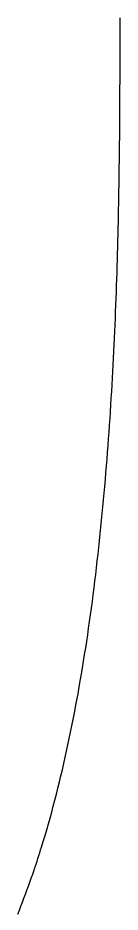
# Model space of a CAD drawing. Extents: x -7.3 to 34, y 0 to 22.
# Drawn here: x 2.3531 to 2.3598, y 0.7744 to 0.8332 of the extents above; entities that cross this region are included whole.
import ezdxf

# ---------------------------------------------------------------- set-up
doc = ezdxf.new("R2010")
doc.units = 0
doc.layers.add('SH_Text', color=7, linetype='Continuous')

msp = doc.modelspace()

# ---------------------------------------------------------------- linework, layer by layer
at = {"layer": 'SH_Text'}
for p, q in [((2.359834, 0.833205), (2.359834, 0.833206)), ((2.359834, 0.833203), (2.359834, 0.833205)), ((2.359834, 0.833193), (2.359834, 0.833203)), ((2.359834, 0.833154), (2.359834, 0.833193)), ((2.359834, 0.832998), (2.359834, 0.833154)), ((2.359834, 0.83284), (2.359834, 0.832998)), ((2.359834, 0.832682), (2.359834, 0.83284)), ((2.359834, 0.832523), (2.359834, 0.832682)), ((2.359834, 0.832363), (2.359834, 0.832523)), ((2.359834, 0.832202), (2.359834, 0.832363)), ((2.359833, 0.83155), (2.359834, 0.831714)), ((2.359834, 0.83204), (2.359834, 0.832202)), ((2.359834, 0.831878), (2.359834, 0.83204)), ((2.359834, 0.831714), (2.359834, 0.831878)), ((2.359833, 0.831385), (2.359833, 0.83155)), ((2.359833, 0.831219), (2.359833, 0.831385)), ((2.359833, 0.831053), (2.359833, 0.831219)), ((2.359832, 0.830717), (2.359833, 0.830885)), ((2.359832, 0.830548), (2.359832, 0.830717)), ((2.359832, 0.830378), (2.359832, 0.830548)), ((2.359833, 0.830885), (2.359833, 0.831053)), ((2.35983, 0.829691), (2.359831, 0.830036)), ((2.359831, 0.830036), (2.359832, 0.830207)), ((2.359832, 0.830207), (2.359832, 0.830378)), ((2.359829, 0.829343), (2.35983, 0.829691)), ((2.359827, 0.828638), (2.359828, 0.828992)), ((2.359828, 0.828992), (2.359829, 0.829343)), ((2.359824, 0.827921), (2.359826, 0.828281)), ((2.359826, 0.828281), (2.359827, 0.828638)), ((2.359822, 0.827559), (2.359824, 0.827921)), ((2.359818, 0.826826), (2.35982, 0.827194)), ((2.35982, 0.827194), (2.359822, 0.827559)), ((2.359812, 0.826082), (2.359815, 0.826455)), ((2.359815, 0.826455), (2.359818, 0.826826)), ((2.359809, 0.825706), (2.359812, 0.826082)), ((2.359802, 0.824947), (2.359806, 0.825328)), ((2.359806, 0.825328), (2.359809, 0.825706)), ((2.359798, 0.824564), (2.359802, 0.824947)), ((2.359789, 0.82379), (2.359794, 0.824178)), ((2.359794, 0.824178), (2.359798, 0.824564)), ((2.359784, 0.8234), (2.359789, 0.82379)), ((2.359773, 0.822612), (2.359779, 0.823007)), ((2.359779, 0.823007), (2.359784, 0.8234)), ((2.359767, 0.822216), (2.359773, 0.822612)), ((2.359753, 0.821416), (2.35976, 0.821817)), ((2.35976, 0.821817), (2.359767, 0.822216)), ((2.359746, 0.821012), (2.359753, 0.821416)), ((2.35973, 0.8202), (2.359738, 0.820607)), ((2.359738, 0.820607), (2.359746, 0.821012)), ((2.359721, 0.819791), (2.35973, 0.8202)), ((2.359702, 0.818968), (2.359712, 0.819381)), ((2.359712, 0.819381), (2.359721, 0.819791)), ((2.359692, 0.818554), (2.359702, 0.818968)), ((2.359681, 0.818138), (2.359692, 0.818554)), ((2.359657, 0.817301), (2.359669, 0.81772)), ((2.359669, 0.81772), (2.359681, 0.818138)), ((2.359645, 0.81688), (2.359657, 0.817301)), ((2.359618, 0.816034), (2.359632, 0.816458)), ((2.359632, 0.816458), (2.359645, 0.81688)), ((2.359604, 0.815609), (2.359618, 0.816034)), ((2.359589, 0.815182), (2.359604, 0.815609)), ((2.359558, 0.814325), (2.359574, 0.814754)), ((2.359574, 0.814754), (2.359589, 0.815182)), ((2.359541, 0.813895), (2.359558, 0.814325)), ((2.359523, 0.813463), (2.359541, 0.813895)), ((2.359487, 0.812596), (2.359505, 0.81303)), ((2.359505, 0.81303), (2.359523, 0.813463)), ((2.359467, 0.812161), (2.359487, 0.812596)), ((2.359447, 0.811725), (2.359467, 0.812161)), ((2.359404, 0.81085), (2.359426, 0.811288)), ((2.359426, 0.811288), (2.359447, 0.811725)), ((2.359381, 0.810411), (2.359404, 0.81085)), ((2.359334, 0.809531), (2.359358, 0.809972)), ((2.359358, 0.809972), (2.359381, 0.810411)), ((2.359309, 0.80909), (2.359334, 0.809531)), ((2.359284, 0.808648), (2.359309, 0.80909)), ((2.35923, 0.807762), (2.359257, 0.808205)), ((2.359257, 0.808205), (2.359284, 0.808648)), ((2.359201, 0.807319), (2.35923, 0.807762)), ((2.359172, 0.806874), (2.359201, 0.807319)), ((2.359142, 0.80643), (2.359172, 0.806874)), ((2.35908, 0.805539), (2.359112, 0.805985)), ((2.359112, 0.805985), (2.359142, 0.80643)), ((2.359047, 0.805093), (2.35908, 0.805539)), ((2.359014, 0.804647), (2.359047, 0.805093)), ((2.358943, 0.803754), (2.358979, 0.804201)), ((2.358979, 0.804201), (2.359014, 0.804647)), ((2.358907, 0.803307), (2.358943, 0.803754)), ((2.35887, 0.802861), (2.358907, 0.803307)), ((2.358792, 0.801967), (2.358831, 0.802414)), ((2.358831, 0.802414), (2.35887, 0.802861)), ((2.358751, 0.80152), (2.358792, 0.801967)), ((2.358709, 0.801073), (2.358751, 0.80152)), ((2.358623, 0.80018), (2.358667, 0.800627)), ((2.358667, 0.800627), (2.358709, 0.801073)), ((2.358578, 0.799734), (2.358623, 0.80018)), ((2.358533, 0.799288), (2.358578, 0.799734)), ((2.358438, 0.798397), (2.358486, 0.798842)), ((2.358486, 0.798842), (2.358533, 0.799288)), ((2.358388, 0.797952), (2.358438, 0.798397)), ((2.358338, 0.797507), (2.358388, 0.797952)), ((2.358234, 0.79662), (2.358287, 0.797063)), ((2.358287, 0.797063), (2.358338, 0.797507)), ((2.35818, 0.796177), (2.358234, 0.79662)), ((2.358125, 0.795734), (2.35818, 0.796177)), ((2.358011, 0.794852), (2.358069, 0.795293)), ((2.358069, 0.795293), (2.358125, 0.795734)), ((2.357953, 0.794412), (2.358011, 0.794852)), ((2.357893, 0.793972), (2.357953, 0.794412)), ((2.357769, 0.793096), (2.357831, 0.793534)), ((2.357831, 0.793534), (2.357893, 0.793972)), ((2.357705, 0.79266), (2.357769, 0.793096)), ((2.35764, 0.792224), (2.357705, 0.79266)), ((2.357506, 0.791356), (2.357574, 0.791789)), ((2.357574, 0.791789), (2.35764, 0.792224)), ((2.357437, 0.790924), (2.357506, 0.791356)), ((2.357366, 0.790492), (2.357437, 0.790924)), ((2.357221, 0.789634), (2.357294, 0.790062)), ((2.357294, 0.790062), (2.357366, 0.790492)), ((2.357147, 0.789206), (2.357221, 0.789634)), ((2.357071, 0.78878), (2.357147, 0.789206)), ((2.356914, 0.787932), (2.356993, 0.788355)), ((2.356993, 0.788355), (2.357071, 0.78878)), ((2.356834, 0.78751), (2.356914, 0.787932)), ((2.356669, 0.786671), (2.356752, 0.78709)), ((2.356752, 0.78709), (2.356834, 0.78751)), ((2.356584, 0.786254), (2.356669, 0.786671)), ((2.356498, 0.785839), (2.356584, 0.786254)), ((2.356321, 0.785014), (2.35641, 0.785426)), ((2.35641, 0.785426), (2.356498, 0.785839)), ((2.35623, 0.784604), (2.356321, 0.785014)), ((2.356044, 0.783789), (2.356138, 0.784196)), ((2.356138, 0.784196), (2.35623, 0.784604)), ((2.355948, 0.783385), (2.356044, 0.783789)), ((2.355753, 0.782582), (2.355851, 0.782983)), ((2.355851, 0.782983), (2.355948, 0.783385)), ((2.355652, 0.782184), (2.355753, 0.782582)), ((2.355447, 0.781394), (2.35555, 0.781788)), ((2.35555, 0.781788), (2.355652, 0.782184)), ((2.355342, 0.781003), (2.355447, 0.781394)), ((2.355126, 0.780226), (2.355235, 0.780613)), ((2.355235, 0.780613), (2.355342, 0.781003)), ((2.355016, 0.779841), (2.355126, 0.780226)), ((2.35479, 0.779079), (2.354904, 0.779459)), ((2.354904, 0.779459), (2.355016, 0.779841)), ((2.354674, 0.778702), (2.35479, 0.779079)), ((2.354498, 0.778141), (2.354557, 0.778327)), ((2.354557, 0.778327), (2.354616, 0.778514)), ((2.354616, 0.778514), (2.354674, 0.778702)), ((2.354317, 0.777585), (2.354378, 0.77777)), ((2.354378, 0.77777), (2.354438, 0.777955)), ((2.354438, 0.777955), (2.354498, 0.778141)), ((2.354093, 0.776928), (2.354186, 0.777196)), ((2.354186, 0.777196), (2.35421, 0.777263)), ((2.35421, 0.777263), (2.354211, 0.777267)), ((2.354211, 0.777267), (2.354212, 0.77727)), ((2.354212, 0.77727), (2.354214, 0.777276)), ((2.354214, 0.777276), (2.354218, 0.777287)), ((2.354218, 0.777287), (2.354226, 0.77731)), ((2.354226, 0.77731), (2.354256, 0.777401)), ((2.354256, 0.777401), (2.354317, 0.777585)), ((2.353904, 0.776394), (2.353999, 0.776661)), ((2.353999, 0.776661), (2.354093, 0.776928)), ((2.353713, 0.775865), (2.353809, 0.776129)), ((2.353809, 0.776129), (2.353904, 0.776394)), ((2.353421, 0.775078), (2.353519, 0.775339)), ((2.353519, 0.775339), (2.353616, 0.775602)), ((2.353616, 0.775602), (2.353713, 0.775865)), ((2.353223, 0.774557), (2.353322, 0.774817)), ((2.353322, 0.774817), (2.353421, 0.775078)), ((2.353123, 0.774298), (2.353223, 0.774557))]:
    msp.add_line(p, q, dxfattribs=at)
msp.add_lwpolyline([(2.353123, 0.774298), (2.353223, 0.774557), (2.353322, 0.774817), (2.353421, 0.775078), (2.353519, 0.775339), (2.353616, 0.775602), (2.353713, 0.775865), (2.353809, 0.776129), (2.353904, 0.776394), (2.353999, 0.776661), (2.354093, 0.776928), (2.354186, 0.777196), (2.35421, 0.777263), (2.354211, 0.777267), (2.354212, 0.77727), (2.354214, 0.777276), (2.354218, 0.777287), (2.354226, 0.77731), (2.354256, 0.777401), (2.354317, 0.777585), (2.354378, 0.77777), (2.354438, 0.777955), (2.354498, 0.778141), (2.354557, 0.778327), (2.354616, 0.778514), (2.354674, 0.778702), (2.35479, 0.779079), (2.354904, 0.779459), (2.355016, 0.779841), (2.355126, 0.780226), (2.355235, 0.780613), (2.355342, 0.781003), (2.355447, 0.781394), (2.35555, 0.781788), (2.355652, 0.782184), (2.355753, 0.782582), (2.355851, 0.782983), (2.355948, 0.783385), (2.356044, 0.783789), (2.356138, 0.784196), (2.35623, 0.784604), (2.356321, 0.785014), (2.35641, 0.785426), (2.356498, 0.785839), (2.356584, 0.786254), (2.356669, 0.786671), (2.356752, 0.78709), (2.356834, 0.78751), (2.356914, 0.787932), (2.356993, 0.788355), (2.357071, 0.78878), (2.357147, 0.789206), (2.357221, 0.789634), (2.357294, 0.790062), (2.357366, 0.790492), (2.357437, 0.790924), (2.357506, 0.791356), (2.357574, 0.791789), (2.35764, 0.792224), (2.357705, 0.79266), (2.357769, 0.793096), (2.357831, 0.793534), (2.357893, 0.793972), (2.357953, 0.794412), (2.358011, 0.794852), (2.358069, 0.795293), (2.358125, 0.795734), (2.35818, 0.796177), (2.358234, 0.79662), (2.358287, 0.797063), (2.358338, 0.797507), (2.358388, 0.797952), (2.358438, 0.798397), (2.358486, 0.798842), (2.358533, 0.799288), (2.358578, 0.799734), (2.358623, 0.80018), (2.358667, 0.800627), (2.358709, 0.801073), (2.358751, 0.80152), (2.358792, 0.801967), (2.358831, 0.802414), (2.35887, 0.802861), (2.358907, 0.803307), (2.358943, 0.803754), (2.358979, 0.804201), (2.359014, 0.804647), (2.359047, 0.805093), (2.35908, 0.805539), (2.359112, 0.805985), (2.359142, 0.80643), (2.359172, 0.806874), (2.359201, 0.807319), (2.35923, 0.807762), (2.359257, 0.808205), (2.359284, 0.808648), (2.359309, 0.80909), (2.359334, 0.809531), (2.359358, 0.809972), (2.359381, 0.810411), (2.359404, 0.81085), (2.359426, 0.811288), (2.359447, 0.811725), (2.359467, 0.812161), (2.359487, 0.812596), (2.359505, 0.81303), (2.359523, 0.813463), (2.359541, 0.813895), (2.359558, 0.814325), (2.359574, 0.814754), (2.359589, 0.815182), (2.359604, 0.815609), (2.359618, 0.816034), (2.359632, 0.816458), (2.359645, 0.81688), (2.359657, 0.817301), (2.359669, 0.81772), (2.359681, 0.818138), (2.359692, 0.818554), (2.359702, 0.818968), (2.359712, 0.819381), (2.359721, 0.819791), (2.35973, 0.8202), (2.359738, 0.820607), (2.359746, 0.821012), (2.359753, 0.821416), (2.35976, 0.821817), (2.359767, 0.822216), (2.359773, 0.822612), (2.359779, 0.823007), (2.359784, 0.8234), (2.359789, 0.82379), (2.359794, 0.824178), (2.359798, 0.824564), (2.359802, 0.824947), (2.359806, 0.825328), (2.359809, 0.825706), (2.359812, 0.826082), (2.359815, 0.826455), (2.359818, 0.826826), (2.35982, 0.827194), (2.359822, 0.827559), (2.359824, 0.827921), (2.359826, 0.828281), (2.359827, 0.828638), (2.359828, 0.828992), (2.359829, 0.829343), (2.35983, 0.829691), (2.359831, 0.830036), (2.359832, 0.830207), (2.359832, 0.830378), (2.359832, 0.830548), (2.359832, 0.830717), (2.359833, 0.830885), (2.359833, 0.831053), (2.359833, 0.831219), (2.359833, 0.831385), (2.359833, 0.83155), (2.359834, 0.831714), (2.359834, 0.831878), (2.359834, 0.83204), (2.359834, 0.832202), (2.359834, 0.832363), (2.359834, 0.832523), (2.359834, 0.832682), (2.359834, 0.83284), (2.359834, 0.832998), (2.359834, 0.833154), (2.359834, 0.833193), (2.359834, 0.833203), (2.359834, 0.833205), (2.359834, 0.833206), (2.359834, 0.833206), (2.359834, 0.833206)], dxfattribs=at)

doc.saveas('drawing.dxf')
